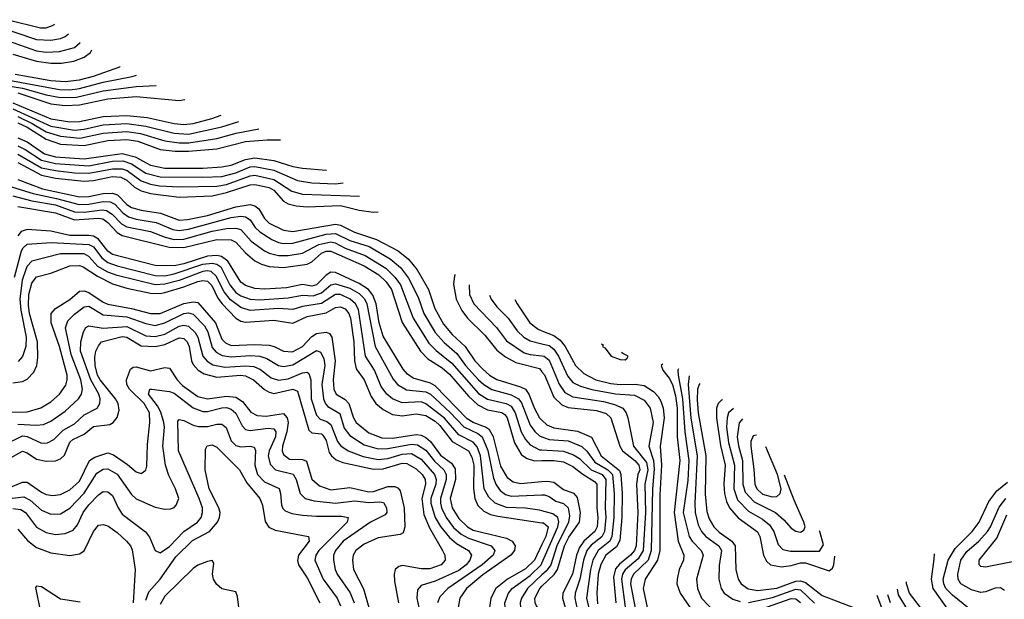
# Model space of a CAD drawing. Header units: inches. Extents: x 884549 to 1028252, y 526810 to 653624.
# Tile 447 of 656: x 917798 to 921949, y 633164 to 635608. Entities that reach past the tile are written whole.
import ezdxf

# ---------------------------------------------------------------- set-up
doc = ezdxf.new("R2010")
doc.units = ezdxf.units.IN
doc.header["$MEASUREMENT"] = 0
doc.layers.add('A9613', color=7, linetype='Continuous')
doc.layers.add('A9623', color=7, linetype='Continuous')

msp = doc.modelspace()

# ---------------------------------------------------------------- linework, layer by layer
at = {"layer": 'A9613', "color": 5}
for points, elevation in [([(917750, 635608.1), (917886, 635574), (917910, 635574.1), (917937.1, 635582.9), (917947.2, 635589.4)], 3480), ([(917690, 635585.4), (917870, 635524.4), (917930, 635521.1), (917970, 635528.3), (917990, 635536.7), (918004.8, 635548.3)], 3460), ([(917652.5, 635552.5), (917870, 635476.8), (917910, 635471.5), (917966.6, 635473.4), (918029.7, 635490.3), (918052.3, 635510), (918053.4, 635513.5)], 3440), ([(917770, 635463.3), (917870, 635433.5), (917930, 635425.1), (917974.8, 635425.2), (918026.4, 635433.6), (918070.2, 635449.8), (918096.8, 635470), (918102.4, 635480.7)], 3420), ([(917779.1, 635379.1), (917930, 635352.1), (917990, 635347.9), (918050, 635354.5), (918109.3, 635370), (918220.5, 635410), (918221.6, 635411.2)], 3380), ([(917610, 635352.2), (917810, 635319), (917910, 635290.7), (917970, 635279.7), (918038.2, 635281.8), (918150, 635308.4), (918290, 635325.8), (918372.3, 635330), (918373.3, 635330.2)], 3340), ([(917752.7, 635352.7), (917966.1, 635313.9), (918010, 635312.8), (918050, 635318), (918150, 635345.1), (918271.9, 635368.1), (918290.8, 635374)], 3360), ([(917790, 635299.1), (917930, 635254), (917990, 635245.8), (918050.3, 635249.7), (918170, 635274.1), (918290, 635284.2), (918470, 635266.9), (918494.6, 635271)], 3320), ([(917770, 635258), (917930, 635190.2), (918010, 635177.3), (918050, 635179.5), (918150, 635200.3), (918250, 635204.8), (918335.2, 635195.2), (918449.9, 635170.1), (918490, 635166.6), (918530, 635171), (918609, 635191), (918647.5, 635205.2)], 3280), ([(917770, 635232.5), (917930, 635158.9), (918030, 635142.1), (918070, 635146), (918150, 635165.2), (918250, 635170), (918330, 635158.9), (918450, 635129.1), (918510, 635126.1), (918650, 635156), (918722.2, 635178.2)], 3260), ([(917790, 635199.7), (917851, 635171), (917910, 635135.2), (917970, 635116.4), (918051.5, 635108.5), (918150, 635130.2), (918250, 635136.1), (918307.8, 635127.8), (918410, 635097.1), (918470, 635088.8), (918511, 635089), (918630, 635106.5), (918710.9, 635129.1), (918807, 635147.8)], 3240), ([(917790, 635173.7), (917830, 635154.8), (917910, 635103.7), (917970, 635083.8), (918070, 635078), (918170, 635098.9), (918250, 635103.6), (918296, 635096), (918390, 635061.2), (918453.5, 635053.5), (918510, 635053.1), (918630, 635064.2), (918750, 635094.7), (918842, 635102), (918897.3, 635101.8)], 3220), ([(917790, 635110.7), (917830, 635092.5), (917903.1, 635043.1), (917950, 635030.2), (918070, 635021.1), (918230, 635043.9), (918285, 635030), (918350, 634994.5), (918410, 634981.9), (918570, 634982.5), (918650, 634987.7), (918690, 634994.7), (918750, 635019), (918790, 635025.3), (918870, 635013.9), (918950, 634988.6), (918990, 634981.6), (919090, 634973.3), (919091, 634973.5)], 3180), ([(917790, 635076.3), (917821.2, 635061.2), (917890, 635015.9), (917950, 635001.8), (918090, 634992.2), (918190, 635011.4), (918232.9, 635012.9), (918270, 635000.2), (918330, 634961.7), (918390, 634945.5), (918570, 634943.5), (918650, 634947.6), (918710, 634962.6), (918770, 634988), (918790, 634989.7), (918870, 634974.2), (918970, 634930.6), (919030, 634919.8), (919130, 634915.5), (919162.5, 634920.2)], 3160), ([(917790, 635040.5), (917890, 634983.7), (917950, 634971.6), (918030, 634962.1), (918090, 634960.8), (918190, 634979.8), (918230, 634979.9), (918251.8, 634971.8), (918310, 634929.2), (918350, 634914.2), (918388, 634908), (918470, 634903.4), (918630, 634906.5), (918670, 634913.3), (918770, 634950.4), (918790, 634952.3), (918870, 634934.3), (918945, 634885), (918990, 634871.9), (919230.4, 634863.8)], 3140), ([(917790, 635005.4), (917890, 634952.9), (917950, 634940.3), (918070, 634927.2), (918110, 634930.7), (918190, 634946.8), (918224.8, 634944.8), (918250, 634931.5), (918282.5, 634902.5), (918310, 634887.1), (918350, 634875.5), (918470, 634859.2), (918610, 634864.9), (918670, 634879), (918770, 634912.1), (918790, 634913.9), (918850, 634900.4), (918870, 634888.8), (918910, 634843.5), (918930, 634831.9), (918963.8, 634823.8), (919010, 634819.5), (919150, 634824.9), (919230, 634805.6), (919290, 634797), (919309.1, 634798.7)], 3120), ([(917750, 634907.5), (917854.9, 634874.9), (917954.3, 634854.3), (918048.8, 634828.8), (918090, 634830.5), (918150, 634841.3), (918179.8, 634839.8), (918199.5, 634830), (918233.3, 634793.3), (918257.3, 634777.3), (918290, 634767.3), (918373.6, 634753.6), (918443.8, 634723.8), (918470, 634718.8), (918510, 634724.7), (918690, 634774.2), (918730, 634779.3), (918750, 634777.1), (918770, 634764.2), (918791.6, 634731.6), (918810, 634713.8), (918861.5, 634681.5), (918890, 634669.2), (918910, 634665.1), (918950, 634665.9), (919090, 634704), (919130, 634706.9), (919190, 634677.7), (919271.2, 634651.2), (919360, 634600), (919403, 634563), (919437.7, 634517.7), (919478.7, 634438.7), (919501.6, 634370), (919549.2, 634290), (919587.7, 634247.7), (919641.2, 634201.2), (919678.2, 634150), (919732, 634090), (919754.5, 634070), (919789.2, 634049.2), (919870, 634026.3), (919900.9, 634010), (919912.9, 633992.9), (919950, 633898.9), (919970, 633871.3), (919990, 633853.8), (920000, 633849.9)], 3060), ([(917790, 634934.5), (917894.8, 634894.8), (918050, 634861.5), (918090, 634862.6), (918150, 634875), (918190, 634877.2), (918210.4, 634870.4), (918250, 634829.6), (918270, 634816.4), (918310, 634804.9), (918392.1, 634792.1), (918470, 634763), (918505.1, 634765.1), (918590, 634782.2), (918710, 634819.5), (918770, 634828.3), (918790, 634823), (918805.9, 634810), (918829.7, 634769.7), (918849.7, 634750), (918910, 634720.1), (918950, 634715.7), (919130, 634745.8), (919150, 634741.9), (919210, 634712.7), (919301.9, 634681.9), (919393.8, 634633.8), (919437.9, 634597.9), (919474, 634554), (919521.7, 634470), (919547.9, 634390), (919584.3, 634324.3), (919620.9, 634280.9), (919676, 634230), (919716.4, 634170), (919750, 634134.1), (919778.7, 634110), (919810, 634091.4), (919910, 634060.5), (919930.2, 634050.2), (919944.3, 634030), (919968.8, 633968.8), (919990, 633930.1), (920000, 633920.1)], 3080), ([(917770, 634865.7), (917850, 634844.3), (917950, 634827.5), (918030, 634797.9), (918070, 634796.5), (918146.7, 634806.7), (918164.1, 634804.1), (918188.5, 634788.5), (918227, 634747), (918250, 634734.6), (918350, 634714.7), (918411.2, 634691.2), (918450, 634682), (918490, 634683.3), (918610, 634716), (918670, 634727.2), (918710, 634728.9), (918730, 634723.2), (918774.3, 634674.3), (918830, 634634.2), (918850, 634623.9), (918890, 634613.8), (918930, 634613.6), (918990, 634623.4), (919059.7, 634660.3), (919110, 634671.1), (919127.9, 634667.9), (919170, 634645.3), (919254.5, 634614.5), (919341.1, 634561.1), (919381.3, 634521.3), (919403.3, 634490), (919456.8, 634350), (919523.7, 634243.7), (919553.5, 634213.5), (919619.7, 634159.7), (919732, 634032), (919770, 634008.7), (919849.5, 633989.5), (919870, 633978.1), (919886.9, 633950), (919911.9, 633870), (919930, 633838.3), (919950, 633816.3), (919990, 633794.5), (920000, 633794)], 3040), ([(917790, 634821), (917950, 634794), (918030, 634764.5), (918130, 634771.8), (918148.6, 634768.6), (918170, 634753.7), (918210, 634710.6), (918230, 634698.5), (918428.5, 634648.5), (918490, 634647.8), (918630, 634681.8), (918690, 634680.4), (918710.2, 634670.2), (918750, 634625.1), (918790, 634591.1), (918817.2, 634577.2), (918850, 634567.5), (918910, 634563.9), (919010, 634577.5), (919030, 634586.8), (919070, 634623.6), (919090, 634631.6), (919110, 634632.3), (919250, 634571), (919312.7, 634532.7), (919342.6, 634502.6), (919365.9, 634470), (919411, 634331), (919487.3, 634210), (919518.9, 634178.9), (919579.7, 634139.7), (919610, 634114), (919690, 634020.8), (919730, 633984.1), (919770, 633963.5), (919830, 633952.2), (919843, 633943), (919853, 633930), (919883.6, 633823.6), (919914.1, 633774.1), (919937.5, 633757.5), (919969, 633749), (920000, 633749.5)], 3020), ([(920000, 633659.6), (919910, 633651.1), (919878.7, 633658.7), (919855.4, 633675.4), (919826.3, 633726.3), (919795.3, 633850), (919778.7, 633878.7), (919761.8, 633890), (919709.5, 633909.5), (919685, 633925), (919550, 634064.4), (919530, 634075.8), (919457.3, 634097.3), (919433.4, 634113.4), (919414.3, 634134.3), (919330, 634273.4), (919313.3, 634330), (919300.7, 634410), (919286.6, 634446.6), (919268.6, 634470), (919230, 634496.6), (919130, 634541.6), (919110, 634543.3), (919090, 634530.4), (919050, 634490.6), (919030, 634485), (918990, 634492.1), (918922.9, 634477.1), (918830, 634471.8), (918790, 634474.8), (918750, 634487.3), (918730, 634502.1), (918675.7, 634590), (918649.6, 634609.6), (918630, 634613.3), (918590, 634611), (918490, 634578.6), (918450.2, 634570.2), (918370, 634572.2), (918190, 634618.8), (918170, 634632.3), (918130, 634683.1), (918110, 634695.2), (918090, 634698.3), (918010, 634697.6), (917930, 634717), (917850, 634722.7), (917830, 634723.6), (917805.1, 634714.9), (917790, 634697.2)], 2980), ([(917777.1, 634522.9), (917806.4, 634633.6), (917813.3, 634646.7), (917830, 634661.7), (917931, 634669), (918090, 634660.4), (918110, 634649.8), (918144.1, 634604.1), (918170, 634584.7), (918210, 634570.2), (918370, 634529), (918410, 634528.9), (918450, 634536.3), (918570, 634577.5), (918610, 634581.7), (918630, 634577.2), (918646.1, 634566.1), (918684.3, 634490), (918710, 634457.6), (918730, 634444.1), (918770, 634429.8), (918810, 634427.2), (918930, 634435.1), (918990, 634446.8), (919035.8, 634444.2), (919070, 634457.2), (919110, 634490.1), (919130, 634494.5), (919190, 634475.8), (919230, 634453.4), (919251.7, 634431.7), (919261.7, 634410), (919296.1, 634230), (919372.3, 634092.3), (919391.6, 634070), (919428.2, 634048.2), (919510, 634038.6), (919530, 634028.7), (919612.7, 633952.7), (919670, 633891.2), (919730, 633862.9), (919747.6, 633850), (919771.9, 633791.9), (919795.4, 633675.4), (919807.1, 633647.1), (919823.8, 633623.8), (919846.8, 633606.8), (919870, 633599.8), (920000, 633604.7)], 2960), ([(920000, 633537.2), (919990, 633539.9), (919930, 633548.2), (919850, 633552), (919802.2, 633570), (919775.6, 633595.6), (919756.7, 633630), (919740.8, 633770), (919726.7, 633806.7), (919710, 633827), (919650, 633857.6), (919588.8, 633928.8), (919510, 633989.3), (919490, 633996.7), (919410, 633992.9), (919370, 634009.7), (919345.9, 634030), (919322.1, 634062.1), (919293.3, 634130), (919256.4, 634190), (919225.9, 634385.9), (919213.6, 634410), (919190.8, 634430), (919150.1, 634450), (919130, 634449.3), (919070, 634411.4), (918990, 634399.2), (918950, 634386.6), (918890, 634391), (918770, 634381.4), (918730, 634395.2), (918686.8, 634426.8), (918660.6, 634460.6), (918627.3, 634527.3), (918605.8, 634545.8), (918590, 634549.5), (918570, 634546.3), (918470, 634508.7), (918410, 634492.5), (918369.9, 634489.9), (918210, 634529.2), (918170, 634543.7), (918128, 634568), (918090, 634610.3), (918070, 634620.3), (917970, 634621), (917850, 634589.6), (917830.6, 634569.4), (917824.4, 634555.6), (917808.4, 634510), (917799.6, 634430), (917803.9, 634383.9), (917825.4, 634270), (917824.1, 634230), (917810, 634188.1), (917792.4, 634167.6)], 2940), ([(917770, 634077.1), (917810, 634082.5), (917830, 634093.1), (917857.9, 634122.1), (917870.2, 634149.8), (917875.4, 634184.6), (917873.3, 634250), (917840.1, 634370), (917835.2, 634404.8), (917837, 634450), (917850, 634496.8), (917870, 634524.6), (917930, 634539.6), (918010, 634570.1), (918050, 634571.7), (918066.4, 634566.4), (918126.4, 634526.4), (918190, 634495), (918250, 634476.4), (918350, 634454.8), (918390, 634454), (918410, 634458.1), (918490, 634481.4), (918550, 634504.6), (918570, 634508.9), (918590, 634506.2), (918608, 634488), (918634, 634434), (918651.4, 634410), (918710, 634349.1), (918730, 634337.8), (918750, 634333.1), (918870, 634341.4), (918950, 634329), (919010, 634357), (919090, 634371.8), (919130, 634394.7), (919150, 634398.2), (919170, 634389.1), (919185.6, 634370), (919193.5, 634350), (919206.3, 634250), (919209.3, 634169.3), (919216.2, 634136.2), (919250.7, 634090), (919279.7, 634019.7), (919299.5, 633990), (919330, 633964.1), (919370, 633943.4), (919410, 633937.9), (919470, 633946.3), (919510, 633939.5), (919550, 633915.4), (919570, 633897.5), (919621.5, 633830), (919690, 633790.1), (919704.1, 633764.1), (919712.7, 633730), (919711.7, 633631.7), (919716.9, 633590), (919730, 633560.3), (919755.4, 633535.4), (919782.5, 633522.5), (919814.4, 633514.4), (920000, 633487.6)], 2920), ([(919634.1, 634533.9), (919631.3, 634528.7), (919627.3, 634492.7), (919637.9, 634430), (919661.6, 634381.6), (919686.6, 634350), (919758.7, 634278.7), (919810, 634214.7), (919846.7, 634186.7), (919890, 634162.8), (919990, 634137.3), (920000, 634124)], 3120), ([(919692.4, 634490), (919694.9, 634450), (919712.9, 634410), (919808, 634310), (919850, 634254.8), (919924.3, 634204.3), (919950, 634196.4), (920000, 634190.7)], 3140), ([(917730, 633953.1), (917830, 633955.5), (917888.2, 633971.8), (917930, 633997.6), (917966, 634030), (917992.8, 634067.2), (917998.6, 634090), (917997.9, 634110), (917966.8, 634230), (917930.5, 634330), (917930.6, 634369.4), (917949.7, 634390.3), (918010, 634428.8), (918050, 634463.6), (918070, 634465.1), (918090, 634458.2), (918150, 634416.8), (918170, 634408.3), (918270, 634390.2), (918350, 634368.9), (918390, 634370), (918490, 634411.8), (918530, 634419), (918550, 634416.4), (918623.3, 634330), (918650, 634261), (918665.7, 634245.7), (918690, 634235), (918790, 634238.5), (918850, 634235.7), (918870.9, 634230.9), (918910.6, 634210.6), (918948.4, 634208.4), (918990, 634229.8), (919030, 634272.1), (919050, 634285.1), (919090, 634291.2), (919104.8, 634284.8), (919114.3, 634270), (919128.2, 634170), (919119.6, 634090), (919122.8, 634050), (919132.3, 634030), (919170, 634006.3), (919185.5, 633990), (919205.2, 633930), (919217.2, 633910), (919270, 633865.9), (919324.8, 633844.8), (919370, 633844.1), (919470, 633859.6), (919490, 633856.9), (919510, 633847.2), (919530.5, 633830), (919572, 633772), (919618.7, 633738.7), (919634.7, 633714.7), (919635.2, 633670), (919613.1, 633590), (919621.1, 633550), (919650, 633504.5), (919685.9, 633470), (919710, 633456.5), (919850, 633421.9), (919874.6, 633410), (919887.4, 633390), (919884.3, 633370), (919869.3, 633350), (919750, 633267.3), (919681.5, 633210), (919654.1, 633170), (919646.3, 633130)], 2880), ([(919779.3, 634446.1), (919786.4, 634430), (919810, 634398.2), (919857.6, 634350), (919895.7, 634295.7), (919923.9, 634270), (919950, 634253.9), (920000, 634241.5)], 3160), ([(917790, 633903.1), (917870, 633898.3), (917898.4, 633901.6), (917930, 633916.1), (917990, 633957), (918046.2, 634010), (918059, 634030), (918062.5, 634050), (918056.2, 634090), (918016.1, 634196.1), (917991.4, 634308.6), (918001.3, 634338.7), (918030, 634367.2), (918070, 634397.4), (918090, 634400.9), (918150, 634363.6), (918250, 634355.1), (918330, 634327.1), (918370, 634319.3), (918410, 634330), (918490, 634370), (918510, 634372.9), (918530, 634367.2), (918577.3, 634317.3), (918591.6, 634291.6), (918610, 634225.7), (918626.2, 634206.2), (918652.2, 634192.2), (918690, 634186.4), (918770, 634192.7), (918810, 634190), (918840.3, 634180.3), (918890, 634149.7), (918910, 634145.5), (918950, 634153.2), (919050, 634213.6), (919066.9, 634206.9), (919079.8, 634179.8), (919084.6, 634150), (919072.4, 634070), (919078.5, 634010), (919087.9, 633987.9), (919097.4, 633977.4), (919147.9, 633947.9), (919166.3, 633886.3), (919190, 633855.6), (919250, 633815.3), (919310, 633798.9), (919350, 633800.1), (919450, 633818.9), (919475.3, 633815.3), (919510, 633793.9), (919546.4, 633746.4), (919586.3, 633710), (919595.4, 633690), (919596, 633670), (919572.7, 633590), (919572.2, 633570), (919576.3, 633550), (919595.4, 633510), (919627.6, 633467.6), (919659.1, 633439.1), (919690, 633422.3), (919785.7, 633390), (919801.4, 633370), (919794.1, 633350), (919748.2, 633310), (919603.6, 633210), (919570, 633175.2), (919559.9, 633150)], 2860), ([(919885.3, 634428.9), (919895, 634410), (919948.3, 634330), (919983.3, 634303.3), (920000, 634296.6)], 3180), ([(917730, 633813.9), (917810, 633853.3), (917830.2, 633850.2), (917890, 633822.5), (917915.9, 633824.1), (917942.1, 633837.9), (917982.4, 633877.6), (918030, 633904.6), (918070, 633942.4), (918124.7, 633970), (918136, 633990), (918137.4, 634010), (918131.7, 634030), (918098, 634090), (918054.8, 634210), (918055.5, 634250), (918067.5, 634292.5), (918077.5, 634310), (918090, 634317.9), (918150, 634307.8), (918250, 634314.5), (918330, 634275.9), (918370, 634272.5), (918410, 634282.6), (918470, 634315.5), (918490, 634320.5), (918510, 634315.9), (918537.6, 634290), (918549.4, 634269.4), (918570.1, 634190), (918588.1, 634168.1), (918612.8, 634152.8), (918663.6, 634143.6), (918750, 634149.4), (918785.5, 634145.5), (918813.2, 634133.2), (918858.6, 634098.6), (918890, 634087.8), (918930, 634093.3), (918990, 634119.7), (919010, 634121.8), (919017, 634117), (919025.5, 634090), (919027.5, 634010), (919050, 633940.4), (919064.5, 633924.5), (919093.6, 633913.6), (919110, 633901.8), (919138.1, 633830), (919152.2, 633812.2), (919182.9, 633790), (919246.1, 633766.1), (919310, 633754.6), (919350, 633758.8), (919410, 633777.1), (919450, 633778.6), (919490, 633755.8), (919547.1, 633690), (919554.2, 633670), (919552.7, 633650), (919531.7, 633590), (919531, 633570), (919549, 633510), (919572.1, 633472.1), (919610, 633424.7), (919639.7, 633399.7), (919690.1, 633370), (919703.3, 633350), (919696.3, 633330), (919680.1, 633310), (919650, 633286.1), (919550, 633241), (919490, 633222.4), (919475.8, 633204.2), (919473, 633170), (919481.5, 633130)], 2840), ([(917750, 633755.3), (917810, 633789.3), (917830, 633782.7), (917870, 633756), (917910, 633746.9), (917950, 633747.8), (917970, 633756.6), (917987.2, 633772.8), (918010, 633826.4), (918022.2, 633837.8), (918070, 633860.1), (918110, 633893.4), (918178.2, 633901.8), (918193.1, 633910), (918210, 633931.4), (918217.4, 633962.6), (918213.2, 633990), (918202.2, 634010), (918137.6, 634090), (918127, 634110), (918116.6, 634150), (918114.7, 634185.3), (918119.5, 634210), (918130, 634233.7), (918143.8, 634250), (918230, 634272.2), (918250, 634269.3), (918310, 634232.9), (918370, 634229.8), (918410, 634238.7), (918470, 634267.4), (918490, 634264.5), (918504.8, 634250), (918512.7, 634230), (918522.5, 634170), (918530, 634153.9), (918551.2, 634131.2), (918575.7, 634115.7), (918630, 634101.7), (918729.2, 634109.2), (918750, 634106.7), (918783.7, 634090), (918830, 634049.4), (918850, 634037.6), (918870, 634032.6), (918950, 634050.1), (918970, 634042.5), (919017.2, 633877.2), (919030, 633866.1), (919070, 633862.2), (919076.9, 633856.9), (919090, 633833.9), (919103.6, 633783.6), (919112.2, 633770), (919132.7, 633752.7), (919161, 633741), (919290, 633712.7), (919330, 633714.6), (919410, 633738.7), (919430, 633737.6), (919470, 633714.5), (919495.5, 633690), (919507.2, 633670), (919509.3, 633650), (919493.7, 633590), (919502.5, 633522.5), (919525.8, 633465.8), (919581.3, 633370), (919590.1, 633350), (919591.3, 633330), (919575.5, 633310), (919527.1, 633292.9), (919490, 633292.3), (919412.5, 633307.5), (919396.8, 633303.2), (919381, 633290), (919376.9, 633270), (919378.7, 633241.3), (919395.7, 633150)], 2820), ([(917750, 633633.6), (917810, 633657.8), (917830, 633657.8), (917890, 633615.9), (917910, 633606.7), (917937.8, 633602.2), (917970, 633606.2), (918010, 633626.5), (918050, 633661.9), (918093.4, 633750), (918115.6, 633764.4), (918170, 633781.7), (918193.6, 633773.6), (918253.3, 633733.3), (918290, 633701.7), (918310, 633694.5), (918330, 633708.8), (918333.8, 633726.2), (918336.5, 633816.5), (918347.5, 633910), (918345.9, 633950), (918323.1, 633990), (918261.6, 634050), (918249.9, 634070), (918248.2, 634090), (918265.4, 634134.6), (918276.8, 634143.2), (918290, 634144.1), (918350, 634127.5), (918410, 634141.7), (918430, 634139.6), (918462.8, 634090), (918485.3, 634065.3), (918550, 634019.8), (918590, 634009.5), (918670, 634020.6), (918710, 634017.2), (918738, 633998), (918773.3, 633953.3), (918799.1, 633939.1), (918837.3, 633937.3), (918910, 633947.4), (918925.3, 633930), (918930, 633910), (918924.5, 633870), (918906, 633810), (918904.5, 633790), (918910, 633774.5), (918935.8, 633755.8), (918990, 633754.4), (919006.8, 633746.8), (919030, 633671.5), (919062.8, 633642.8), (919110, 633626.6), (919190, 633636), (919270, 633617.5), (919290, 633619.4), (919350, 633640.4), (919379.6, 633639.6), (919393.7, 633633.7), (919402.1, 633622.1), (919419.4, 633550), (919421.2, 633470), (919415.2, 633444.8), (919402.3, 633437.7), (919310, 633423.2), (919250, 633397.2), (919215.6, 633370), (919204.3, 633350), (919200.7, 633330), (919205.7, 633290), (919248, 633208), (919281.7, 633090)], 2780), ([(917704.5, 633584.5), (917816, 633596), (917842.8, 633582.8), (917890, 633540.9), (917930, 633523.1), (917970, 633524.7), (918010, 633549.1), (918070, 633611.5), (918123.7, 633696.3), (918150, 633713.2), (918170, 633713.9), (918210, 633692.3), (918270, 633606), (918290, 633588.4), (918370, 633552.5), (918410, 633544.8), (918434.3, 633545.7), (918449, 633551), (918458.5, 633561.5), (918469, 633590), (918455.2, 633630), (918426.7, 633686.7), (918413.5, 633730), (918402.2, 633810), (918409.3, 633890), (918406.2, 633910), (918393.2, 633953.2), (918379.9, 633979.9), (918341.2, 634030), (918347, 634050), (918354.8, 634050), (918430, 634040.8), (918450, 634033.1), (918530, 633971.6), (918570, 633955.9), (918590, 633956.4), (918650, 633972), (918670, 633972.7), (918690, 633966.8), (918709.4, 633949.4), (918735.8, 633895.8), (918750, 633880.6), (918770, 633876.3), (918846.2, 633886.2), (918870, 633883.8), (918878.8, 633870), (918876.9, 633850), (918849.8, 633790), (918845.8, 633770), (918853.8, 633733.8), (918876.6, 633710), (918951.8, 633691.8), (918963.6, 633670), (918980.1, 633610), (919001.6, 633590), (919039.6, 633579.6), (919130.1, 633570.1), (919210, 633579.5), (919270, 633572.4), (919315.7, 633575.7), (919332.2, 633572.2), (919344.2, 633550), (919345.9, 633530), (919338.8, 633521.2), (919276.8, 633490), (919162.1, 633410), (919129.7, 633370), (919121.8, 633350), (919120.7, 633330), (919128.2, 633290), (919136.9, 633270), (919192.1, 633192.1), (919207.8, 633150)], 2760), ([(917770, 633547.9), (917803.3, 633543.3), (917822.4, 633530), (917870, 633468.7), (917910, 633446.3), (917950, 633438.4), (917990, 633441.3), (918024, 633456), (918042, 633478), (918066.6, 633530), (918090, 633562.7), (918130, 633605.5), (918150, 633618.4), (918170, 633618.2), (918190, 633602.2), (918213.2, 633550), (918230, 633523.8), (918329.1, 633449.1), (918346.1, 633426.1), (918370, 633370.3), (918390, 633360.2), (918430, 633387.1), (918490.2, 633449.8), (918547.5, 633490), (918562.9, 633510), (918569.4, 633530), (918568.6, 633550), (918555.3, 633590), (918467.2, 633790), (918465, 633915), (918470, 633922.8), (918490, 633918.8), (918530, 633898.4), (918552.5, 633892.5), (918590, 633893.2), (918630, 633902.7), (918650, 633902.3), (918668.4, 633888.4), (918690, 633832.3), (918710, 633813.5), (918730, 633808), (918770.4, 633810.4), (918786.4, 633806.4), (918792.5, 633792.5), (918789.8, 633730), (918800.4, 633690), (918830, 633660.1), (918891.5, 633631.5), (918898, 633610), (918901.4, 633561.4), (918907, 633547), (918917.3, 633537.3), (918945.6, 633525.6), (918990, 633518.9), (919050, 633514.4), (919155, 633515), (919182.7, 633510), (919179.3, 633490), (919058.7, 633370), (919046.3, 633350), (919042.4, 633330), (919077.2, 633250), (919136.6, 633170), (919150, 633136.5)], 2740), ([(918330, 633161.1), (918343.3, 633196.7), (918390, 633250.1), (918456.8, 633343.2), (918527.2, 633412.8), (918599, 633450), (918632.3, 633490), (918641, 633510), (918643.2, 633530), (918638.2, 633550), (918597.8, 633630), (918580.9, 633710), (918581.9, 633798.1), (918588, 633812), (918610, 633816), (918630, 633806), (918725.5, 633710), (918755.7, 633655.7), (918810.6, 633590), (918821.8, 633561.8), (918833, 633493), (918848.4, 633468.4), (918875.9, 633455.9), (919015.6, 633430), (919018.6, 633410), (918973.3, 633350), (918968.8, 633328.8), (918973.3, 633310), (919010, 633255.1), (919064, 633150)], 2720), ([(917790, 633459.6), (917831.9, 633411.9), (917870, 633383.4), (917930, 633359.9), (918010.4, 633349.6), (918050, 633355.7), (918070, 633368.9), (918110, 633450.2), (918130, 633477.7), (918150, 633480.5), (918170, 633474), (918210, 633446.8), (918249, 633410), (918266, 633390), (918273, 633373), (918284.5, 633290), (918276.8, 633150)], 2720), ([(920000, 633395.2), (919968.8, 633330), (919930, 633292.5), (919853.9, 633250), (919806.1, 633210), (919785, 633170), (919779.1, 633130)], 2920), ([(918722.2, 633130), (918716.8, 633176.8), (918710, 633195.5), (918650, 633208), (918628.4, 633228.4), (918615.9, 633250), (918611.7, 633270), (918617.3, 633317.3), (918610, 633328.7), (918590, 633324.2), (918550, 633307.8), (918530, 633294.3), (918410, 633178), (918390, 633142.3)], 2680), ([(920000, 632885.3), (919986.4, 632930), (919933.5, 633033.5), (919912, 633052), (919872.4, 633072.4), (919855.3, 633090), (919846.2, 633110), (919843.9, 633150), (919858.9, 633190), (919874.6, 633210), (919950, 633264.5), (919997.1, 633310), (920000, 633316.7)], 2940), ([(920000, 633267), (919939.2, 633210), (919912.9, 633170), (919908.1, 633150), (919909.7, 633130), (919917, 633117), (919975.4, 633055.4), (919998.9, 632998.9), (920000, 632996.9)], 2960), ([(918053.1, 633153.1), (917970, 633165.6), (917890, 633216.5), (917870, 633220.2), (917865.4, 633214.6), (917886, 633110)], 2680), ([(920000, 633101.4), (919976.5, 633136.5), (919970.7, 633150), (919970.3, 633170), (919990.3, 633210), (920000, 633219.4)], 2980)]:
    msp.add_lwpolyline(points, dxfattribs=dict(at, elevation=elevation))
at = {"layer": 'A9623', "color": 5}
for points, elevation in [([(920000, 634296.6), (920050, 634276.6), (920076.8, 634256.8), (920098.3, 634230), (920141.7, 634150), (920176.2, 634116.2), (920226.7, 634090), (920290, 634074.6), (920330, 634070), (920392.1, 634072.1), (920430, 634065.3), (920470, 634041.2), (920490, 634019.5), (920500.4, 634000.4), (920510.6, 633970), (920514.4, 633930), (920497.8, 633810), (920503.9, 633730), (920496.9, 633603.1), (920496.8, 633370), (920487.2, 633330), (920434.2, 633250), (920425.9, 633210), (920443.1, 633130)], 3180), ([(920000, 634241.5), (920030, 634234.1), (920050, 634219.6), (920069.9, 634189.9), (920106.9, 634106.9), (920130, 634078.6), (920162.4, 634062.4), (920209.5, 634049.5), (920310, 634030.9), (920390, 634025.3), (920430, 634003.9), (920456.1, 633970), (920468.5, 633910), (920450.8, 633810), (920469.7, 633749.7), (920473.3, 633713.3), (920465.4, 633630), (920460.6, 633370), (920446.9, 633330), (920386.1, 633270), (920375.9, 633250), (920373.7, 633230), (920400.3, 633090)], 3160), ([(920249.6, 634241.9), (920250, 634241), (920258, 634238), (920254.4, 634230), (920264.2, 634224.2), (920291.5, 634190), (920330, 634175), (920350, 634174.4), (920359.5, 634180.5), (920363, 634190), (920340.7, 634200.7), (920334.8, 634205.1)], 3220), ([(920000, 634190.7), (920009.6, 634189.6), (920030, 634172.3), (920072, 634072), (920096.8, 634036.8), (920130, 634018.7), (920258.8, 633998.8), (920305.9, 633985.9), (920340.1, 633970), (920354.6, 633950), (920361.3, 633930), (920386.1, 633810), (920441.1, 633741.1), (920446.7, 633710), (920432.8, 633650), (920435.6, 633530), (920426.1, 633370), (920405.5, 633334.5), (920350.9, 633289.1), (920339.1, 633270), (920335.8, 633250), (920350.9, 633130.9)], 3140), ([(920508.8, 634155.7), (920502.6, 634150), (920509.6, 634130), (920536.2, 634096.2), (920549.5, 634069.5), (920562.5, 634022.5), (920570, 633970), (920569.5, 633850), (920580.8, 633750), (920557.5, 633530), (920574.4, 633410), (920597.7, 633350), (920597, 633330), (920578.8, 633290), (920569.3, 633250), (920568.4, 633230), (920582, 633190), (920670, 633063.3)], 3220), ([(920000, 634124), (920010, 634110.6), (920050, 634016.3), (920083.8, 633983.8), (920110, 633973.5), (920230, 633960.6), (920270, 633948.3), (920289.6, 633929.6), (920327.6, 633810), (920339.1, 633790), (920391.9, 633750), (920408.3, 633730), (920411.7, 633710), (920403.4, 633690), (920398.2, 633650), (920404, 633530), (920396.5, 633390), (920389.2, 633370), (920373.5, 633350), (920327, 633313), (920310, 633292.5), (920301.5, 633258.5), (920311.3, 633150)], 3120), ([(920575.5, 634136), (920572.8, 634130), (920574, 634110), (920592.2, 634010), (920601.8, 633870), (920619.3, 633750), (920614.1, 633665.9), (920595.4, 633530), (920620.9, 633430), (920632.3, 633410), (920670.6, 633370), (920679.3, 633350), (920651.9, 633250), (920655.9, 633210), (920672.5, 633170), (920730, 633108.5)], 3240), ([(920621, 634106.4), (920616.7, 634070), (920627.7, 633927.7), (920654, 633770), (920643.6, 633570), (920645.3, 633530), (920658.1, 633478.1), (920672.1, 633450), (920690.1, 633430), (920745.4, 633390), (920757.2, 633370), (920746.6, 633306.6), (920745.7, 633250), (920755.5, 633210), (920768.3, 633190), (920804.7, 633164.7), (920834.8, 633154.8)], 3260), ([(920665.1, 634074.5), (920661.9, 634070), (920656.1, 634050), (920654.4, 634005.6), (920658.1, 633950), (920690, 633770), (920688, 633608), (920695.2, 633535.2), (920704.3, 633504.3), (920723.8, 633470), (920747, 633447), (920799.7, 633410), (920814.4, 633390), (920816.8, 633290), (920827.5, 633250), (920839.2, 633230), (920868.4, 633208.4), (920910, 633202.3), (920990, 633212), (921070, 633240.4), (921090, 633241.7), (921110, 633235), (921180.4, 633180.4), (921312.5, 633130)], 3280), ([(920760.5, 634005.7), (920756.2, 634003.8), (920742.4, 633990), (920735.9, 633970), (920735.7, 633930), (920752.8, 633812.8), (920772.3, 633730), (920766.8, 633650), (920768.9, 633610), (920777, 633577), (920789.9, 633549.9), (920827.5, 633507.5), (920908.5, 633448.5), (920918, 633430), (920933.3, 633350), (920945.6, 633325.6), (920963.7, 633310), (921010, 633301.4), (921050, 633306.6), (921090, 633318), (921110, 633318.2), (921210, 633285.1), (921224.6, 633295.4), (921230, 633310.4), (921233.9, 633346.1)], 3320), ([(920807.3, 633968.5), (920786.6, 633950), (920780.2, 633930), (920778.2, 633890), (920785.5, 633825.5), (920811.3, 633730), (920808.8, 633630), (920824.2, 633584.2), (920870, 633536.3), (920930, 633501.9), (920958.3, 633478.3), (920976.5, 633450), (920996.1, 633396.1), (921015.1, 633375.1), (921047.1, 633367.1), (921170, 633367.4), (921185.9, 633394.1), (921171.1, 633450), (921169.5, 633453)], 3340), ([(920000, 633920.1), (920020, 633900), (920050, 633887.4), (920150, 633872.8), (920208.2, 633848.2), (920249.3, 633770), (920327.1, 633707.1), (920332.3, 633690), (920337.9, 633610), (920336.5, 633510), (920327.5, 633412.5), (920313.7, 633386.3), (920269.3, 633350), (920248.1, 633311.9), (920237.3, 633270), (920230.9, 633190), (920234.6, 633145.4)], 3080), ([(920844.8, 633924.9), (920831.4, 633908.6), (920822.9, 633850), (920827.9, 633812.1), (920844.9, 633750), (920846.8, 633650), (920856.1, 633616.1), (920894.8, 633574.8), (920983.6, 633530), (921019.6, 633499.6), (921050, 633464.7), (921070, 633451.3), (921090, 633447.5), (921103.5, 633456.5), (921108.6, 633470), (921104.2, 633490), (921062.5, 633582.5), (921022.8, 633687.6)], 3360), ([(920000, 633849.9), (920030, 633838.2), (920110, 633832.7), (920168.2, 633808.2), (920189.1, 633789.1), (920222.4, 633742.4), (920277.6, 633710), (920297.3, 633690), (920304.1, 633610), (920302.7, 633510), (920294.9, 633430), (920285.7, 633410), (920236.5, 633370), (920214, 633330), (920203.9, 633290), (920187, 633170), (920216.1, 633050)], 3060), ([(920904.1, 633856), (920890, 633853.4), (920880.8, 633830), (920879.9, 633810), (920893.4, 633713.4), (920896.8, 633650), (920905.3, 633630), (920930, 633607.9), (920970, 633596.6), (920990, 633598.2), (921003.4, 633610), (921007.4, 633630), (920992.2, 633690), (920943.1, 633806.7)], 3380), ([(920000, 633794), (920090, 633789.6), (920133.1, 633773.1), (920158, 633758), (920207.9, 633710), (920254.1, 633690), (920269.6, 633670), (920266.5, 633550), (920269.5, 633509.5), (920263.4, 633450), (920252.4, 633427.6), (920207.4, 633392.6), (920189.2, 633370), (920174.9, 633330), (920159.8, 633250), (920139.9, 633190), (920137.8, 633170), (920146.6, 633130)], 3040), ([(920000, 633749.5), (920050, 633750.2), (920090, 633743.6), (920130, 633725), (920171.9, 633691.9), (920221.3, 633661.3), (920230.7, 633650), (920231.4, 633550), (920236, 633510), (920232.2, 633470), (920222.7, 633450), (920176.8, 633410), (920157.6, 633382.4), (920145.2, 633350), (920129, 633270), (920087.5, 633190), (920086.3, 633170), (920097.1, 633130)], 3020), ([(920000, 633219.4), (920051, 633269), (920065.8, 633290), (920094.5, 633390), (920113.6, 633426.4), (920158, 633490), (920161.9, 633530), (920150, 633593.5), (920136, 633610), (920090, 633625.9), (920050, 633657.3), (920021.7, 633661.7), (920000, 633659.6)], 2980), ([(921836.1, 633096.1), (921730, 633182.2), (921702.8, 633210), (921693.6, 633230), (921691.6, 633250), (921711.9, 633330), (921741.7, 633378.3), (921812.9, 633450), (921843.3, 633490), (921883.6, 633576.4), (921917.5, 633622.5), (921962, 633658)], 3160), ([(920000, 633604.7), (920010, 633605.1), (920030, 633597.8), (920058.6, 633578.6), (920090, 633568.7), (920110.9, 633550), (920116, 633516), (920112.3, 633490), (920062.4, 633390), (920036.7, 633310), (920017, 633283), (920000, 633267)], 2960), ([(921950, 633201.5), (921932.3, 633212.3), (921910, 633212.1), (921870, 633195.8), (921850, 633193.4), (921810, 633204), (921765.3, 633230), (921754, 633250), (921753.3, 633270), (921764.7, 633330), (921790, 633365.7), (921840.6, 633410), (921877.4, 633450), (921890.7, 633470), (921926.9, 633553.1), (921955, 633590)], 3140), ([(920000, 633316.7), (920067.3, 633470), (920071.4, 633491.4), (920067.2, 633510), (920045.2, 633525.2), (920000, 633537.2)], 2940), ([(920000, 633487.6), (920006.6, 633486.6), (920026.5, 633470), (920016.6, 633430), (920000, 633395.2)], 2920), ([(921990, 633324), (921870, 633299.9), (921850, 633302.9), (921842, 633310), (921842.1, 633330), (921917.2, 633422.8), (921958.9, 633521.1)], 3120), ([(921710, 633122.3), (921649.1, 633210), (921641.6, 633250), (921653.6, 633333.6), (921654.1, 633355.6)], 3180), ([(921594.9, 633130), (921549, 633190), (921536.9, 633230), (921536.2, 633237.5)], 3220), ([(920870, 633150.8), (920971.5, 633171.5), (921070, 633207.2), (921090, 633203.9), (921148, 633148)], 3260), ([(921556.6, 633096.6), (921503.1, 633183.1), (921498.5, 633206.9)], 3240), ([(920870, 633104.2), (921050, 633167.9), (921070, 633166.8), (921090, 633151)], 3240), ([(921437, 633117), (921412.4, 633181)], 3280), ([(921469.2, 633150), (921457.7, 633182.9)], 3260)]:
    msp.add_lwpolyline(points, dxfattribs=dict(at, elevation=elevation))

doc.saveas('drawing.dxf')
